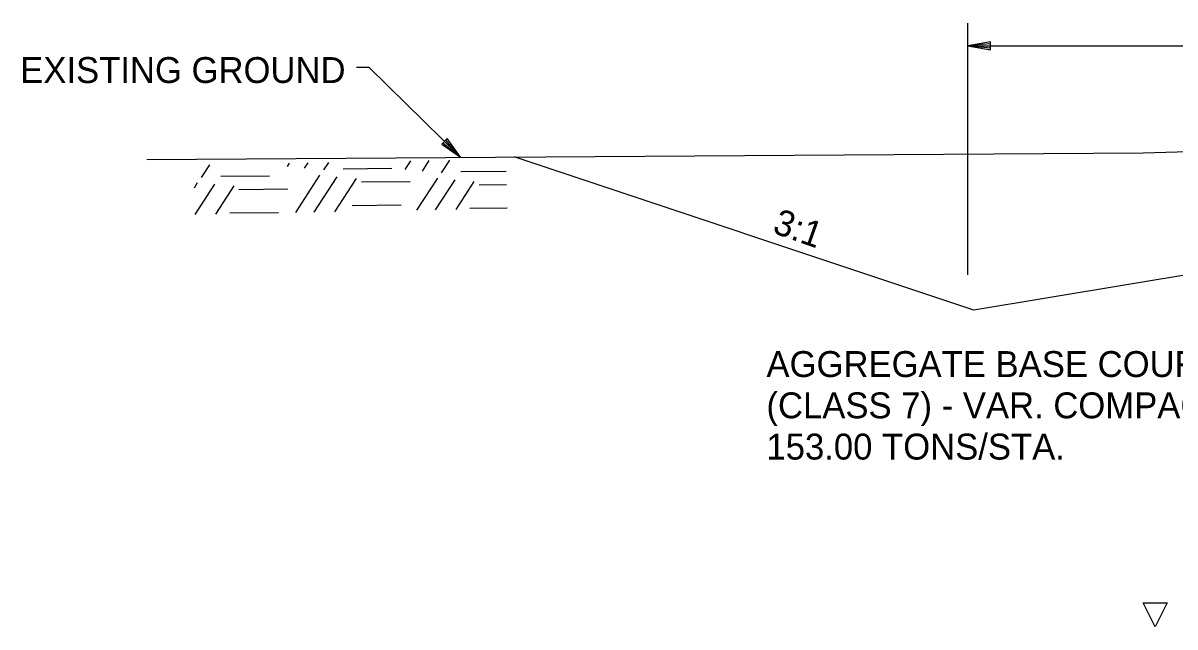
# Model space of a CAD drawing. Extents: x 1734743 to 1735935, y 759845 to 763831.
# Drawn here: x 1735607.9 to 1735661.3, y 763381.9 to 763409.9 of the extents above; entities that cross this region are included whole.
import ezdxf

# ---------------------------------------------------------------- set-up
doc = ezdxf.new("R2010")
doc.units = 0
doc.layers.add('10', color=7, linetype='Continuous')
doc.layers.add('19', color=7, linetype='Continuous')

msp = doc.modelspace()

# ---------------------------------------------------------------- linework, layer by layer
at = {"layer": '10'}
msp.add_lwpolyline([(1735660.926, 763383.052), (1735660.363, 763381.927), (1735659.801, 763383.052)], close=True, dxfattribs=at)
at = {"layer": '19'}
for p, q in [((1735651.69, 763398.231), (1735651.69, 763409.899)), ((1735652.74, 763409.033), (1735651.69, 763408.849)), ((1735651.69, 763408.849), (1735681.69, 763408.849)), ((1735651.69, 763408.849), (1735652.74, 763408.666)), ((1735652.74, 763408.937), (1735651.97, 763408.876)), ((1735651.97, 763408.823), (1735652.74, 763408.753)), ((1735652.74, 763408.666), (1735652.74, 763409.033)), ((1735627.574, 763404.546), (1735627.32, 763404.283)), ((1735627.381, 763404.345), (1735627.977, 763403.855)), ((1735628.012, 763403.89), (1735627.513, 763404.476)), ((1735628.195, 763403.68), (1735627.574, 763404.546)), ((1735627.32, 763404.283), (1735628.195, 763403.68)), ((1735616.196, 763402.752), (1735616.577, 763403.339)), ((1735620.174, 763403.254), (1735620.275, 763403.41)), ((1735620.973, 763403.176), (1735621.134, 763403.426)), ((1735621.864, 763403.1), (1735622.087, 763403.444)), ((1735625.628, 763403.116), (1735625.887, 763403.516)), ((1735626.427, 763403.039), (1735626.747, 763403.532)), ((1735627.319, 763402.963), (1735627.699, 763403.551)), ((1735651.962, 763396.6), (1735630.673, 763403.696)), ((1735617.086, 763402.806), (1735619.347, 763402.83)), ((1735620.56, 763401.12), (1735621.683, 763402.856)), ((1735621.42, 763401.137), (1735622.482, 763402.778)), ((1735622.372, 763401.155), (1735623.374, 763402.702)), ((1735622.753, 763403.154), (1735625.015, 763403.179)), ((1735626.172, 763401.227), (1735627.138, 763402.718)), ((1735628.208, 763403.017), (1735630.313, 763403.04)), ((1735615.865, 763402.274), (1735616.016, 763402.507)), ((1735615.91, 763401.032), (1735616.815, 763402.429)), ((1735616.862, 763401.05), (1735617.706, 763402.354)), ((1735617.932, 763402.191), (1735620.193, 763402.215)), ((1735623.599, 763402.54), (1735625.861, 763402.564)), ((1735627.032, 763401.243), (1735627.937, 763402.641)), ((1735627.984, 763401.261), (1735628.828, 763402.565)), ((1735629.054, 763402.402), (1735630.325, 763402.416)), ((1735617.507, 763401.107), (1735619.769, 763401.131)), ((1735623.175, 763401.456), (1735625.437, 763401.48)), ((1735628.629, 763401.318), (1735630.346, 763401.337)), ((1735675.69, 763400.554), (1735651.962, 763396.6))]:
    msp.add_line(p, q, dxfattribs=at)
for points in [[(1735623.371, 763407.856), (1735623.94, 763407.856), (1735628.195, 763403.68)], [(1735613.664, 763403.585), (1735659.802, 763403.886), (1735671.351, 763404.226), (1735675.305, 763403.724), (1735680.786, 763403.784), (1735690.726, 763404.18), (1735697.359, 763404.139), (1735706.351, 763404.261), (1735713.47, 763404.566)]]:
    msp.add_lwpolyline(points, dxfattribs=at)

# ---------------------------------------------------------------- texts
msp.add_text('EXISTING GROUND', height=1.2, dxfattribs=at).set_placement((1735607.8, 763407.122))
for s, rotation, p in [('3:1', 340.4943, (1735642.59, 763400.201)), ('AGGREGATE BASE COURSE', 360, (1735642.361, 763393.504)), ('(CLASS 7) - VAR. COMPACTED DEPTH', 360, (1735642.361, 763391.592)), ('153.00 TONS/STA.', 360, (1735642.361, 763389.681))]:
    msp.add_text(s, height=1.2, rotation=rotation, dxfattribs=at).set_placement(p)

doc.saveas('drawing.dxf')
